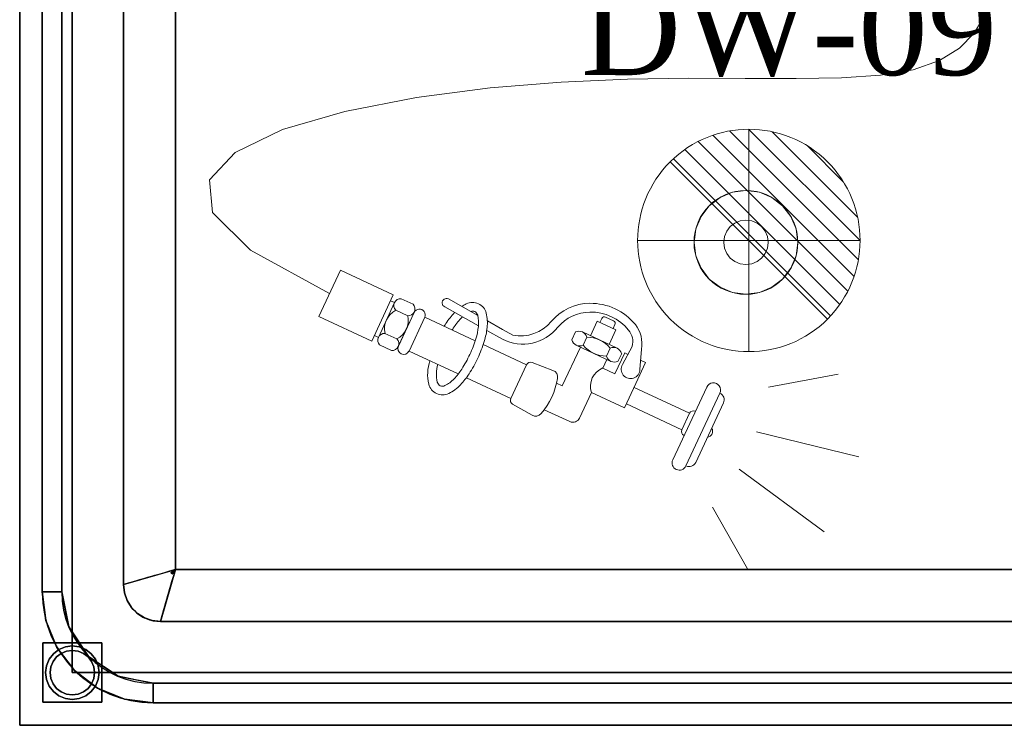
# Model space of a CAD drawing. Extents: x 3940905 to 4145695, y 925352 to 1109797.
# Tile 295 of 656: x 3979576 to 3980240, y 1101361 to 1101836. Entities that reach past the tile are written whole.
import ezdxf

# ---------------------------------------------------------------- set-up
doc = ezdxf.new("R2010")
doc.units = 0
doc.header["$LTSCALE"] = 750
doc.header["$MEASUREMENT"] = 0
doc.layers.add('CKD Equipments', color=252, linetype='CONTINUOUS', lineweight=0)
doc.layers.add('PDF_A - TEXT', color=7, linetype='CONTINUOUS')
doc.styles.add('CKD_Dimension Text', font='BOOKOS.TTF')

msp = doc.modelspace()

# ---------------------------------------------------------------- linework, layer by layer
at = {"layer": 'CKD Equipments', "color": 4, "lineweight": -2, "ltscale": 0.2}
for p, q in [((3979576.07, 1101360.53), (3979576.07, 1102060.53)), ((3979591.18, 1101450.53), (3979591.18, 1101950.53)), ((3979604.46, 1101950.53), (3979604.46, 1101450.53)), ((3979646.07, 1101455.53), (3979646.07, 1101905.53)), ((3979681.07, 1101895.53), (3979681.07, 1101465.53)), ((3979681.07, 1101465.53), (3980471.07, 1101465.53)), ((3980481.07, 1101430.53), (3979671.07, 1101430.53)), ((3979666.07, 1101388.92), (3980486.07, 1101388.92)), ((3980486.07, 1101375.64), (3979666.07, 1101375.64)), ((3980576.07, 1101360.53), (3979576.07, 1101360.53))]:
    msp.add_line(p, q, dxfattribs=at)
at = {"layer": 'CKD Equipments', "color": 5, "lineweight": 0}
for p, q in [((3980219.91, 1101827.18), (3980226.58, 1101838.69)), ((3980210, 1101817.06), (3980219.91, 1101827.18)), ((3980196.43, 1101808.74), (3980210, 1101817.06)), ((3980178.77, 1101802.61), (3980196.43, 1101808.74)), ((3980156.68, 1101798.9), (3980178.77, 1101802.61)), ((3979941.2, 1101794.32), (3979985.91, 1101796.26)), ((3979985.91, 1101796.26), (3980027.38, 1101796.85)), ((3980027.38, 1101796.85), (3980065.41, 1101796.76)), ((3980065.41, 1101796.76), (3980099.78, 1101796.63)), ((3980099.78, 1101796.63), (3980130.28, 1101797.12)), ((3980130.28, 1101797.12), (3980156.68, 1101798.9)), ((3979843.68, 1101783.86), (3979893.49, 1101790.38)), ((3979893.49, 1101790.38), (3979941.2, 1101794.32)), ((3979795.45, 1101774.53), (3979843.68, 1101783.86)), ((3979753.21, 1101762.26), (3979795.45, 1101774.53)), ((3979721.32, 1101746.91), (3979753.21, 1101762.26)), ((3979704.17, 1101728.32), (3979721.32, 1101746.91)), ((3979706.16, 1101706.36), (3979704.17, 1101728.32)), ((3979731.66, 1101680.88), (3979706.16, 1101706.36)), ((3979785.05, 1101651.74), (3979731.66, 1101680.88)), ((3979777.78, 1101636.13), (3979792.33, 1101667.35)), ((3979828.01, 1101650.71), (3979792.33, 1101667.35)), ((3979828.01, 1101650.71), (3979813.46, 1101619.49)), ((3979828.87, 1101645.56), (3979817.96, 1101622.15)), ((3979828.87, 1101645.56), (3979826.2, 1101646.81)), ((3979841.4, 1101644.48), (3979833.37, 1101648.22)), ((3979885.51, 1101629.92), (3979862.72, 1101642.74)), ((3979865.22, 1101648.1), (3979885.01, 1101636.94)), ((3979813.46, 1101619.49), (3979777.78, 1101636.13)), ((3979837.76, 1101636.67), (3979829.73, 1101640.41)), ((3979842.25, 1101639.33), (3979831.34, 1101615.91)), ((3979831.5, 1101616.26), (3979842.09, 1101638.97)), ((3979838.64, 1101612.93), (3979849.23, 1101635.65)), ((3979883.28, 1101619.77), (3979849.23, 1101635.65)), ((3979971.26, 1101635.82), (3979976.62, 1101633.33)), ((3979891.47, 1101633.29), (3979901.71, 1101627.52)), ((3979961.05, 1101623.22), (3979965.62, 1101633.03)), ((3979965.62, 1101633.03), (3979978.11, 1101627.2)), ((3979967.4, 1101632.19), (3979968.65, 1101634.87)), ((3979976.32, 1101628.04), (3979977.57, 1101630.71)), ((3979817.96, 1101622.15), (3979815.28, 1101623.39)), ((3979830.48, 1101621.06), (3979822.45, 1101624.8)), ((3979901.69, 1101620.82), (3979891.06, 1101626.8)), ((3979901.71, 1101627.52), (3979908.58, 1101623.64)), ((3979950.85, 1101625.81), (3979948.35, 1101620.45)), ((3979955.58, 1101625.77), (3979979, 1101614.86)), ((3979958.65, 1101622.17), (3979956.16, 1101616.82)), ((3979973.54, 1101617.4), (3979978.11, 1101627.2)), ((3979826.84, 1101613.25), (3979818.81, 1101617)), ((3979917.92, 1101603.63), (3979888.67, 1101617.26)), ((3979942.03, 1101589.42), (3979954.21, 1101615.55)), ((3979951.42, 1101616.85), (3979974.84, 1101605.93)), ((3979982.67, 1101603.86), (3979989.15, 1101616.05)), ((3979871.86, 1101597.45), (3979838.64, 1101612.93)), ((3979974.27, 1101614.89), (3979971.77, 1101609.54)), ((3979984.12, 1101611.68), (3979977.57, 1101597.65)), ((3979982.07, 1101611.25), (3979979.58, 1101605.9)), ((3979986.29, 1101610.67), (3979984.12, 1101611.68)), ((3979995.55, 1101614.2), (3979994.34, 1101600.55)), ((3979907.33, 1101580.91), (3979917.92, 1101603.63)), ((3979921.62, 1101605.14), (3979935.75, 1101599.89)), ((3979969.37, 1101601.47), (3979972.05, 1101607.23)), ((3979991.67, 1101591.07), (3979998.21, 1101605.11)), ((3979998.21, 1101605.11), (3979994.88, 1101606.66)), ((3979977.57, 1101597.65), (3979969.37, 1101601.47)), ((3980081, 1101588.62), (3980128.15, 1101597.41)), ((3980081, 1101588.62), (3980128.15, 1101597.41)), ((3979907.33, 1101580.91), (3979877.33, 1101594.89)), ((3979942.03, 1101589.42), (3979938.2, 1101591.2)), ((3979983.98, 1101574.57), (3979991.67, 1101591.07)), ((3979953.63, 1101567.72), (3979961.67, 1101584.97)), ((3979983.98, 1101574.57), (3979961.67, 1101584.97)), ((3980027.89, 1101570.93), (3979990.42, 1101588.4)), ((3980016.53, 1101539.58), (3980039.4, 1101588.64)), ((3980048.32, 1101584.48), (3980025.45, 1101535.42)), ((3979908.55, 1101577.1), (3979921.66, 1101569.66)), ((3980022.69, 1101559.78), (3979985.22, 1101577.25)), ((3980031.99, 1101537.8), (3980050.7, 1101577.94)), ((3979947.09, 1101565.34), (3979929.88, 1101573.36)), ((3980022.69, 1101559.78), (3980027.89, 1101570.93)), ((3980073.09, 1101558.46), (3980142.13, 1101541.66)), ((3980073.09, 1101558.46), (3980142.13, 1101541.66)), ((3980061.3, 1101533.18), (3980118.56, 1101491.1)), ((3980061.3, 1101533.18), (3980118.56, 1101491.1)), ((3980043.29, 1101507.73), (3980066.87, 1101465.97))]:
    msp.add_line(p, q, dxfattribs=at)
at = {"layer": 'CKD Equipments', "color": 0}
for p, q in [((3980141.69, 1101674.38), (3980054.73, 1101761.34)), ((3980142.85, 1101687.37), (3980067.72, 1101762.5)), ((3980138.78, 1101663.15), (3980043.5, 1101758.43)), ((3980141.19, 1101703.17), (3980083.52, 1101760.84)), ((3980129.23, 1101644.41), (3980024.76, 1101748.89)), ((3980134.56, 1101653.23), (3980033.58, 1101754.21)), ((3980131.76, 1101726.74), (3980107.09, 1101751.41)), ((3980122.92, 1101636.59), (3980016.93, 1101742.57))]:
    msp.add_line(p, q, dxfattribs=at)
at = {"layer": 'CKD Equipments', "color": 0, "extrusion": (1, 0, 0)}
for p, q in [((3980067.85, 1101762.5, -0.13), (3980067.85, 1101687.37, 75)), ((3980067.85, 1101761.34, -13.11), (3980067.85, 1101674.38, 73.84)), ((3980067.85, 1101760.84, 15.67), (3980067.85, 1101703.17, 73.34)), ((3980067.85, 1101758.43, -24.35), (3980067.85, 1101663.15, 70.94)), ((3980067.85, 1101754.21, -34.27), (3980067.85, 1101653.23, 66.71)), ((3980067.85, 1101751.41, 39.24), (3980067.85, 1101726.74, 63.91)), ((3980067.85, 1101748.89, -43.09), (3980067.85, 1101644.41, 61.39)), ((3980067.85, 1101742.57, -50.91), (3980067.85, 1101636.59, 55.07))]:
    msp.add_line(p, q, dxfattribs=at)
at = {"layer": 'CKD Equipments'}
msp.add_line((3980120.88, 1101634.46), (3980014.81, 1101740.53), dxfattribs=at)
at = {"layer": 'CKD Equipments', "extrusion": (1, 0, 0)}
msp.add_line((3980067.85, 1101740.53, -53.03), (3980067.85, 1101634.46, 53.03), dxfattribs=at)
at = {"layer": 'CKD Equipments', "extrusion": (0, -1, 0)}
msp.add_line((3980120.88, 1101687.5, -53.03), (3980014.81, 1101687.5, 53.03), dxfattribs=at)
at = {"layer": 'CKD Equipments', "color": 0, "extrusion": (0, -1, 0)}
for p, q in [((3980122.92, 1101687.5, -50.91), (3980016.93, 1101687.5, 55.07)), ((3980129.23, 1101687.5, -43.09), (3980024.76, 1101687.5, 61.39)), ((3980134.56, 1101687.5, -34.27), (3980033.58, 1101687.5, 66.71)), ((3980138.78, 1101687.5, -24.35), (3980043.5, 1101687.5, 70.94)), ((3980141.69, 1101687.5, -13.11), (3980054.73, 1101687.5, 73.84)), ((3980142.85, 1101687.5, -0.13), (3980067.72, 1101687.5, 75)), ((3980141.19, 1101687.5, 15.67), (3980083.52, 1101687.5, 73.34)), ((3980131.76, 1101687.5, 39.24), (3980107.09, 1101687.5, 63.91))]:
    msp.add_line(p, q, dxfattribs=at)
at = {"layer": 'CKD Equipments'}
for start, end in [(315, 135), (135, 315)]:
    msp.add_arc((3980067.85, 1101687.5), 75, start, end, dxfattribs=at)
at = {"layer": 'CKD Equipments', "extrusion": (1, 0, 0)}
for start, end in [(315, 135), (135, 315)]:
    msp.add_arc((1101687.5, 0, 3980067.85), 75, start, end, dxfattribs=at)
at = {"layer": 'CKD Equipments', "color": 4}
for start, end in [(90, 270), (270, 90)]:
    msp.add_arc((3980065.89, 1101686.19, -480), 35, start, end, dxfattribs=at)
at = {"layer": 'CKD Equipments', "extrusion": (0, -1, 0)}
for start, end in [(135, 315), (315, 135)]:
    msp.add_arc((3980067.85, 0, -1101687.5), 75, start, end, dxfattribs=at)
at = {"layer": 'CKD Equipments', "color": 4, "lineweight": -2, "ltscale": 0.2}
for centre, radius in [((3979666.07, 1101450.53), 74.89), ((3979666.07, 1101450.53), 61.61), ((3979671.07, 1101455.53), 25)]:
    msp.add_arc(centre, radius, 180, 270, dxfattribs=at)
at = {"layer": 'CKD Equipments', "color": 5, "lineweight": 0, "extrusion": (0, 0, -1)}
for centre, major_axis, start_param, end_param in [((3979863.97, 1101645.42), (-2.09, 2.09), 4.363213, 7.504806), ((3979833.06, 1101643.61), (-3.26, 3.26), 4.731862, 7.136157), ((3979838.07, 1101641.28), (3.26, 3.26), 0.019473, 2.423768), ((3979845.66, 1101637.31), (-2.78, 2.78), 5.934009, 9.075602), ((3979889.4, 1101620.05), (19.46, 19.46), -1.369421, -1.242755), ((3979881.46, 1101636.2), (6.74, 6.74), -1.242755, -0.349176), ((3979881.46, 1101636.2), (6.74, 6.74), -0.349176, 0.544403), ((3979960.98, 1101610.63), (-24.39, 24.39), 6.195263, 7.057699), ((3979961.03, 1101605.89), (-27.74, 27.74), 0.774513, 1.668727), ((3979836.13, 1101627.92), (9.92, 9.92), 3.702618, 5.023808), ((3979824.07, 1101633.55), (9.92, 9.92), 0.561026, 1.882215), ((3979906.89, 1101603.51), (-36.49, 36.49), 6.0711, 6.255709), ((3979889.4, 1101620.05), (15.29, 15.29), 4.684714, 4.754235), ((3979881.46, 1101636.2), (-2.56, 2.56), 0.446864, 1.22162), ((3979881.46, 1101636.2), (-2.56, 2.56), 1.22162, 2.115199), ((3979863.98, 1101631.9), (15.29, 15.29), 0.544403, 0.900119), ((3979863.98, 1101631.9), (19.46, 19.46), 0.544403, 0.900119), ((3979960.98, 1101610.63), (-20.21, 20.21), 6.195263, 7.057699), ((3979961.03, 1101605.89), (23.56, 23.56), -0.796283, 0.097931), ((3979970.43, 1101634.04), (-1.39, 1.39), 5.934009, 7.504806), ((3979937.88, 1101583.5), (-62.57, 62.57), 6.045051, 6.0711), ((3979906.89, 1101603.51), (-32.31, 32.31), 6.0711, 6.255511), ((3979840.07, 1101634.66), (-32.31, 32.31), 2.470915, 2.655326), ((3979840.07, 1101634.66), (-36.49, 36.49), 2.470915, 2.655326), ((3979915.35, 1101647.95), (21.48, 21.48), 1.459937, 2.822598), ((3979913.86, 1101650.11), (19.08, 19.08), 1.482874, 2.553263), ((3979975.78, 1101631.54), (1.39, 1.39), -0.349176, 1.22162), ((3979973.61, 1101617.46), (-15.69, 15.69), 1.712197, 2.503892), ((3979822.14, 1101620.2), (3.26, 3.26), 3.161065, 5.565361), ((3979937.88, 1101583.5), (-58.39, 58.39), 6.053029, 6.0711), ((3979953.16, 1101620.57), (-4.05, 4.05), 0.370711, 2.07253), ((3979958.89, 1101602.28), (14.06, 14.06), -0.797072, 0.09872), ((3979977.29, 1101619.24), (-8.68, 8.68), 1.668727, 2.618912), ((3979827.15, 1101617.86), (-3.26, 3.26), 1.590269, 3.994564), ((3979835.07, 1101614.6), (-2.78, 2.78), 2.792417, 5.934009), ((3979804.82, 1101645.53), (-58.39, 58.39), 2.655326, 2.792417), ((3979804.82, 1101645.53), (-62.57, 62.57), 2.655326, 2.792417), ((3979953.85, 1101622.06), (4.05, 4.05), 1.941507, 3.643326), ((3979971.54, 1101629.42), (14.06, 14.06), 2.34452, 3.240313), ((3979976.57, 1101609.65), (4.05, 4.05), -1.200085, 0.501733), ((3979804.82, 1101645.53), (-58.39, 58.39), 2.792417, 2.929508), ((3979977.27, 1101611.14), (-4.05, 4.05), 3.512304, 5.214122), ((3979878.72, 1101597.13), (19.46, 19.46), 3.685996, 4.268377), ((3979878.72, 1101597.13), (15.29, 15.29), 3.685996, 4.242356), ((3979804.82, 1101645.53), (-62.57, 62.57), 2.792417, 2.929508), ((3979920.59, 1101602.38), (-2.09, 2.09), 5.934009, 7.424976), ((3979988.06, 1101600.63), (4.44, 4.44), 0.798967, 4.46727), ((3979835.81, 1101625.52), (-32.31, 32.31), 2.929508, 3.113918), ((3979835.81, 1101625.52), (-36.49, 36.49), 2.929508, 3.113918), ((3979934.03, 1101595.27), (-3.48, 3.48), 1.14179, 2.530323), ((3979974.29, 1101589.13), (-9.4, 9.4), 5.179144, 6.688875), ((3979861.24, 1101592.83), (-6.74, 6.74), 4.363213, 5.256792), ((3979861.24, 1101592.83), (-2.56, 2.56), 4.363213, 5.256792), ((3979861.24, 1101592.83), (2.56, 2.56), 1.898838, 2.792417), ((3979853.3, 1101608.98), (-15.29, 15.29), 3.113918, 3.469634), ((3979853.3, 1101608.98), (19.46, 19.46), 1.543122, 1.898838), ((3979889.29, 1101603.14), (-35.6, 35.6), 2.530323, 3.05451), ((3980043.86, 1101586.56), (3.48, 3.48), 4.363213, 7.504806), ((3979861.24, 1101592.83), (-6.74, 6.74), 3.469634, 4.363213), ((3980046.24, 1101580.02), (3.48, 3.48), -0.349176, 1.22162), ((3979910, 1101579.66), (2.09, 2.09), 2.872247, 4.363213), ((3979924.08, 1101573.94), (3.48, 3.48), 1.483714, 2.872247), ((3980030.57, 1101569.68), (2.09, 2.09), 4.363213, 5.934009), ((3979949.17, 1101569.8), (-3.48, 3.48), 2.792417, 4.363213), ((3980025.37, 1101558.53), (2.09, 2.09), 2.792417, 4.363213), ((3980039.59, 1101558.69), (2.73, 2.73), 0.177263, 2.265978), ((3980020.99, 1101537.5), (-3.48, 3.48), 2.792417, 5.934009), ((3980027.53, 1101539.88), (-3.48, 3.48), 2.792417, 4.363213)]:
    msp.add_ellipse(centre, major_axis=major_axis, ratio=1, start_param=start_param, end_param=end_param, dxfattribs=at)
at = {"layer": 'CKD Equipments', "color": 4, "lineweight": -2, "ltscale": 0.2}
for points, invisible_edges in [([(3979576.07, 1101360.53, 850), (3979576.07, 1101360.53, 900), (3979576.07, 1102037.53, 900), (3979576.07, 1102060.53, 850)], 4), ([(3979611.57, 1101950.53, 850), (3979611.57, 1101396.03, 850), (3979576.07, 1101360.53, 850), (3979576.07, 1102060.53, 850)], 10), ([(3979591.18, 1101450.53, 900), (3979591.18, 1101950.53, 900), (3979576.07, 1102037.53, 900), (3979576.07, 1101360.53, 900)], 10), ([(3979604.46, 1101450.53, 890), (3979646.07, 1101455.53, 890), (3979646.07, 1101905.53, 890), (3979604.46, 1101950.53, 890)], 5), ([(3980411.58, 1101847.64, 480), (3980413.08, 1101844.03, 480), (3979611.57, 1101396.03, 480), (3979611.57, 1101950.53, 480)], 10), ([(3979681.07, 1101895.53, 520), (3979681.07, 1101465.53, 520), (3980395.76, 1101834.03, 520), (3980392.26, 1101842.47, 520)], 10), ([(3979611.57, 1101396.03, 480), (3980413.08, 1101844.03, 480), (3980415.46, 1101840.92, 480), (3980540.57, 1101396.03, 480)], 5), ([(3980401.32, 1101826.78, 520), (3980395.76, 1101834.03, 520), (3979681.07, 1101465.53, 520), (3980471.07, 1101465.53, 520)], 10), ([(3979673.03, 1101463.23, 605), (3979669.01, 1101462.08, 647.5), (3979672.19, 1101461.05, 616.74)], 14), ([(3979673.03, 1101463.23, 605), (3979674.8, 1101461.92, 589.69), (3979677.05, 1101464.38, 562.5)], 3), ([(3979681.07, 1101465.53, 520), (3979677.05, 1101464.38, 562.5), (3979678.53, 1101464.29, 547.6)], 2), ([(3979677.93, 1101463.18, 557.25), (3979678.73, 1101462.39, 557.25), (3979681.07, 1101465.53, 520)], 1), ([(3979678.53, 1101464.29, 547.6), (3979677.93, 1101463.18, 557.25), (3979681.07, 1101465.53, 520)], 1), ([(3979678.73, 1101462.39, 557.25), (3979679.84, 1101462.98, 547.6), (3979681.07, 1101465.53, 520)], 1), ([(3979679.84, 1101462.98, 547.6), (3979679.92, 1101461.51, 562.5), (3979681.07, 1101465.53, 520)], 1), ([(3979649.5, 1101450.19, 862.4), (3979650.09, 1101456.68, 847.5), (3979646.07, 1101455.53, 890)], 13), ([(3979654.11, 1101457.82, 805), (3979650.09, 1101456.68, 847.5), (3979654.06, 1101450, 820.31)], 14), ([(3979656.83, 1101458.6, 776.25), (3979654.11, 1101457.82, 805), (3979658.05, 1101452.22, 776.25)], 14), ([(3979656.83, 1101458.6, 776.25), (3979658.05, 1101452.22, 776.25), (3979659.55, 1101459.38, 747.5)], 3), ([(3979662.27, 1101460.16, 718.75), (3979659.55, 1101459.38, 747.5), (3979661.19, 1101453.91, 741.73)], 14), ([(3979664.44, 1101456.12, 704.37), (3979664.99, 1101460.93, 690), (3979662.27, 1101460.16, 718.75)], 13), ([(3979667, 1101461.51, 668.75), (3979664.99, 1101460.93, 690), (3979666.35, 1101458.46, 679.37)], 14), ([(3979669.01, 1101462.08, 647.5), (3979667, 1101461.51, 668.75), (3979669.72, 1101459.61, 644.25)], 14), ([(3979678.1, 1101455.12, 630), (3979678.77, 1101457.49, 605), (3979674.59, 1101455.87, 631.14)], 14), ([(3979678.77, 1101457.49, 605), (3979679.92, 1101461.51, 562.5), (3979677.47, 1101459.26, 589.69)], 14), ([(3979593.74, 1101431.14, 900), (3979591.18, 1101450.53, 900), (3979576.07, 1101360.53, 900)], 14), ([(3979593.74, 1101431.14, 900), (3979606.81, 1101438.74, 890), (3979591.18, 1101450.53, 900)], 3), ([(3979604.46, 1101450.53, 890), (3979591.18, 1101450.53, 900), (3979606.81, 1101438.74, 890)], 2), ([(3979646.7, 1101449.96, 890), (3979646.07, 1101455.53, 890), (3979604.46, 1101450.53, 890)], 14), ([(3979609.15, 1101426.95, 890), (3979648.55, 1101444.68, 890), (3979646.7, 1101449.96, 890), (3979604.46, 1101450.53, 890)], 5), ([(3979646.07, 1101455.53, 890), (3979646.7, 1101449.96, 890), (3979649.5, 1101450.19, 862.4)], 14), ([(3979646.7, 1101449.96, 890), (3979648.55, 1101444.68, 890), (3979649.5, 1101450.19, 862.4)], 14), ([(3979671.81, 1101451.59, 680), (3979676.07, 1101448.03, 705), (3979676.75, 1101450.39, 680)], 13), ([(3979678.1, 1101455.12, 630), (3979673.35, 1101453.65, 655.55), (3979677.42, 1101452.76, 655)], 3), ([(3979677.42, 1101452.76, 655), (3979673.35, 1101453.65, 655.55), (3979676.75, 1101450.39, 680)], 3), ([(3979651.53, 1101439.94, 890), (3979648.55, 1101444.68, 890), (3979609.15, 1101426.95, 890), (3979622.51, 1101406.96, 890)], 10), ([(3979648.55, 1101444.68, 890), (3979651.53, 1101439.94, 890), (3979653.04, 1101444.57, 852.75)], 14), ([(3979669.83, 1101444.78, 748.39), (3979674.72, 1101443.3, 755), (3979675.4, 1101445.66, 730)], 13), ([(3979674.72, 1101443.3, 755), (3979669.83, 1101444.78, 748.39), (3979674.04, 1101440.93, 780)], 3), ([(3979676.07, 1101448.03, 705), (3979670.64, 1101447.94, 716.71), (3979675.4, 1101445.66, 730)], 3), ([(3979593.74, 1101431.14, 900), (3979609.15, 1101426.95, 890), (3979606.81, 1101438.74, 890)], 13), ([(3979655.49, 1101435.98, 890), (3979651.53, 1101439.94, 890), (3979622.51, 1101406.96, 890), (3979642.5, 1101393.61, 890)], 10), ([(3979655.49, 1101435.98, 890), (3979642.5, 1101393.61, 890), (3979660.23, 1101433, 890)], 3), ([(3979651.53, 1101439.94, 890), (3979655.49, 1101435.98, 890), (3979660.12, 1101437.49, 852.75)], 14), ([(3979655.49, 1101435.98, 890), (3979660.23, 1101433, 890), (3979660.12, 1101437.49, 852.75)], 14), ([(3979673.37, 1101438.57, 805), (3979665.55, 1101438.52, 820.32), (3979672.22, 1101434.55, 847.5)], 3), ([(3979668.3, 1101440.8, 790.25), (3979673.37, 1101438.57, 805), (3979674.04, 1101440.93, 780)], 13), ([(3979576.07, 1101360.53, 900), (3979601.22, 1101413.08, 900), (3979593.74, 1101431.14, 900)], 13), ([(3979609.15, 1101426.95, 890), (3979593.74, 1101431.14, 900), (3979601.22, 1101413.08, 900)], 13), ([(3979665.51, 1101431.15, 890), (3979660.23, 1101433, 890), (3979642.5, 1101393.61, 890), (3979666.07, 1101388.92, 890)], 10), ([(3979665.51, 1101431.15, 890), (3979665.74, 1101433.95, 862.41), (3979660.23, 1101433, 890)], 3), ([(3979671.07, 1101430.53, 890), (3979665.74, 1101433.95, 862.41), (3979665.51, 1101431.15, 890)], 3), ([(3979671.07, 1101430.53, 890), (3979665.51, 1101431.15, 890), (3979666.07, 1101388.92, 890), (3980486.07, 1101388.92, 890)], 10), ([(3979671.07, 1101430.53, 890), (3979672.22, 1101434.55, 847.5), (3979665.74, 1101433.95, 862.41)], 14), ([(3980486.07, 1101388.92, 890), (3980486.64, 1101431.15, 890), (3980481.07, 1101430.53, 890), (3979671.07, 1101430.53, 890)], 9), ([(3979615.83, 1101416.96, 890), (3979609.15, 1101426.95, 890), (3979601.22, 1101413.08, 900)], 14), ([(3979613.12, 1101397.57, 900), (3979615.83, 1101416.96, 890), (3979601.22, 1101413.08, 900)], 3), ([(3979615.83, 1101416.96, 890), (3979613.12, 1101397.57, 900), (3979622.51, 1101406.96, 890)], 3), ([(3979601.22, 1101413.08, 900), (3979576.07, 1101360.53, 900), (3979613.12, 1101397.57, 900)], 3), ([(3979628.96, 1101400.69, 5), (3979611.57, 1101414.03, 5), (3979606.91, 1101413.41, 5), (3979595.98, 1101405.03, 5)], 13), ([(3979624.3, 1101408.75, 0), (3979627.16, 1101405.03, 0), (3979595.98, 1101405.03, 0), (3979611.57, 1101414.03, 0)], 14), ([(3979595.98, 1101405.03, 0), (3979606.91, 1101413.41, 0), (3979611.57, 1101414.03, 0)], 13), ([(3979606.91, 1101413.41, 5), (3979602.57, 1101411.62, 5), (3979598.84, 1101408.75, 5), (3979595.98, 1101405.03, 5)], 8), ([(3979598.84, 1101408.75, 0), (3979602.57, 1101411.62, 0), (3979606.91, 1101413.41, 0), (3979595.98, 1101405.03, 0)], 4), ([(3979596.57, 1101396.03, 5), (3979597.08, 1101399.91, 5), (3979598.58, 1101403.53, 5), (3979611.57, 1101411.03, 5)], 12), ([(3979604.07, 1101409.02, 5), (3979607.69, 1101410.52, 5), (3979611.57, 1101411.03, 5), (3979598.58, 1101403.53, 5)], 12), ([(3979602.57, 1101411.62, 0), (3979598.84, 1101408.75, 0), (3979598.84, 1101408.75, 5), (3979602.57, 1101411.62, 5)], 10), ([(3979606.91, 1101413.41, 0), (3979602.57, 1101411.62, 0), (3979602.57, 1101411.62, 5), (3979606.91, 1101413.41, 5)], 10), ([(3979607.69, 1101410.52, 75), (3979604.07, 1101409.02, 75), (3979611.57, 1101411.03, 75)], 2), ([(3979607.69, 1101410.52, 75), (3979607.69, 1101410.52, 5), (3979604.07, 1101409.02, 5), (3979604.07, 1101409.02, 75)], 5), ([(3979611.57, 1101414.03, 0), (3979606.91, 1101413.41, 0), (3979606.91, 1101413.41, 5), (3979611.57, 1101414.03, 5)], 10), ([(3979607.69, 1101410.52, 5), (3979607.69, 1101410.52, 75), (3979611.57, 1101411.03, 75), (3979611.57, 1101411.03, 5)], 5), ([(3979628.96, 1101400.69, 5), (3979627.16, 1101405.03, 5), (3979624.3, 1101408.75, 5), (3979611.57, 1101414.03, 5)], 12), ([(3979620.57, 1101411.62, 5), (3979616.23, 1101413.41, 5), (3979611.57, 1101414.03, 5), (3979624.3, 1101408.75, 5)], 4), ([(3979611.57, 1101414.03, 0), (3979616.23, 1101413.41, 0), (3979620.57, 1101411.62, 0), (3979624.3, 1101408.75, 0)], 8), ([(3979611.57, 1101414.03, 5), (3979616.23, 1101413.41, 5), (3979616.23, 1101413.41, 0), (3979611.57, 1101414.03, 0)], 10), ([(3979615.45, 1101410.52, 75), (3979611.57, 1101411.03, 75), (3979622.18, 1101406.63, 75), (3979619.07, 1101409.02, 75)], 2), ([(3979622.18, 1101406.63, 5), (3979611.57, 1101411.03, 5), (3979615.45, 1101410.52, 5), (3979619.07, 1101409.02, 5)], 1), ([(3979615.45, 1101410.52, 75), (3979615.45, 1101410.52, 5), (3979611.57, 1101411.03, 5), (3979611.57, 1101411.03, 75)], 5), ([(3979619.07, 1101409.02, 75), (3979619.07, 1101409.02, 5), (3979615.45, 1101410.52, 5), (3979615.45, 1101410.52, 75)], 5), ([(3979620.57, 1101411.62, 0), (3979616.23, 1101413.41, 0), (3979616.23, 1101413.41, 5), (3979620.57, 1101411.62, 5)], 10), ([(3979624.3, 1101408.75, 0), (3979620.57, 1101411.62, 0), (3979620.57, 1101411.62, 5), (3979624.3, 1101408.75, 5)], 10), ([(3979595.98, 1101405.03, 5), (3979594.18, 1101400.69, 5), (3979593.57, 1101396.03, 5), (3979628.96, 1101400.69, 5)], 12), ([(3979595.98, 1101405.03, 0), (3979627.16, 1101405.03, 0), (3979594.18, 1101391.37, 0), (3979593.57, 1101396.03, 0)], 11), ([(3979595.98, 1101405.03, 0), (3979593.57, 1101396.03, 0), (3979594.18, 1101400.69, 0)], 1), ([(3979594.18, 1101391.37, 0), (3979627.16, 1101405.03, 0), (3979628.96, 1101400.69, 0), (3979628.96, 1101391.37, 0)], 13), ([(3979595.98, 1101405.03, 0), (3979594.18, 1101400.69, 0), (3979594.18, 1101400.69, 5), (3979595.98, 1101405.03, 5)], 10), ([(3979598.84, 1101408.75, 0), (3979595.98, 1101405.03, 0), (3979595.98, 1101405.03, 5), (3979598.84, 1101408.75, 5)], 10), ([(3979626.06, 1101399.91, 75), (3979624.56, 1101403.53, 75), (3979622.18, 1101406.63, 75), (3979596.57, 1101396.03, 75)], 12), ([(3979598.58, 1101403.53, 75), (3979597.08, 1101399.91, 75), (3979596.57, 1101396.03, 75), (3979622.18, 1101406.63, 75)], 12), ([(3979598.58, 1101403.53, 75), (3979598.58, 1101403.53, 5), (3979597.08, 1101399.91, 5), (3979597.08, 1101399.91, 75)], 5), ([(3979598.58, 1101403.53, 75), (3979604.07, 1101409.02, 75), (3979600.96, 1101406.63, 75)], 1), ([(3979604.07, 1101409.02, 5), (3979598.58, 1101403.53, 5), (3979600.96, 1101406.63, 5)], 1), ([(3979600.96, 1101406.63, 75), (3979600.96, 1101406.63, 5), (3979598.58, 1101403.53, 5), (3979598.58, 1101403.53, 75)], 5), ([(3979604.07, 1101409.02, 75), (3979604.07, 1101409.02, 5), (3979600.96, 1101406.63, 5), (3979600.96, 1101406.63, 75)], 5), ([(3979622.51, 1101406.96, 890), (3979613.12, 1101397.57, 900), (3979632.5, 1101400.29, 890)], 3), ([(3979622.18, 1101406.63, 75), (3979622.18, 1101406.63, 5), (3979619.07, 1101409.02, 5), (3979619.07, 1101409.02, 75)], 5), ([(3979622.18, 1101406.63, 5), (3979624.56, 1101403.53, 5), (3979626.06, 1101399.91, 5)], 12), ([(3979622.18, 1101406.63, 75), (3979624.56, 1101403.53, 75), (3979624.56, 1101403.53, 5), (3979622.18, 1101406.63, 5)], 10), ([(3979627.16, 1101405.03, 0), (3979624.3, 1101408.75, 0), (3979624.3, 1101408.75, 5), (3979627.16, 1101405.03, 5)], 10), ([(3979624.56, 1101403.53, 5), (3979624.56, 1101403.53, 75), (3979626.06, 1101399.91, 75), (3979626.06, 1101399.91, 5)], 5), ([(3979628.96, 1101400.69, 0), (3979627.16, 1101405.03, 0), (3979627.16, 1101405.03, 5), (3979628.96, 1101400.69, 5)], 10), ([(3979628.63, 1101385.67, 900), (3979613.12, 1101397.57, 900), (3979576.07, 1101360.53, 900)], 14), ([(3979593.57, 1101396.03, 5), (3979628.96, 1101391.37, 5), (3979629.57, 1101396.03, 5), (3979628.96, 1101400.69, 5)], 9), ([(3979593.57, 1101396.03, 5), (3979594.18, 1101400.69, 5), (3979594.18, 1101400.69, 0), (3979593.57, 1101396.03, 0)], 2), ([(3979596.57, 1101396.03, 75), (3979597.08, 1101392.14, 75), (3979598.58, 1101388.53, 75), (3979626.06, 1101399.91, 75)], 12), ([(3979598.58, 1101388.53, 5), (3979596.57, 1101396.03, 5), (3979626.06, 1101399.91, 5), (3979600.96, 1101385.42, 5)], 7), ([(3979597.08, 1101399.91, 75), (3979597.08, 1101399.91, 5), (3979596.57, 1101396.03, 5), (3979596.57, 1101396.03, 75)], 1), ([(3979626.06, 1101399.91, 75), (3979598.58, 1101388.53, 75), (3979600.96, 1101385.42, 75), (3979626.57, 1101396.03, 75)], 5), ([(3979628.63, 1101385.67, 900), (3979632.5, 1101400.29, 890), (3979613.12, 1101397.57, 900)], 3), ([(3979626.57, 1101396.03, 5), (3979626.06, 1101392.14, 5), (3979626.06, 1101399.91, 5)], 2), ([(3979626.57, 1101396.03, 5), (3979626.06, 1101399.91, 5), (3979626.06, 1101399.91, 75), (3979626.57, 1101396.03, 75)], 2), ([(3979628.63, 1101385.67, 900), (3979642.5, 1101393.61, 890), (3979632.5, 1101400.29, 890)], 13), ([(3979628.96, 1101391.37, 0), (3979628.96, 1101400.69, 0), (3979629.57, 1101396.03, 0)], 1), ([(3979629.57, 1101396.03, 0), (3979628.96, 1101400.69, 0), (3979628.96, 1101400.69, 5), (3979629.57, 1101396.03, 5)], 2), ([(3979611.57, 1101396.03, 850), (3980540.57, 1101396.03, 850), (3980576.07, 1101360.53, 850), (3979576.07, 1101360.53, 850)], 10), ([(3979628.96, 1101391.37, 5), (3979593.57, 1101396.03, 5), (3979594.18, 1101391.37, 5), (3979602.57, 1101380.44, 5)], 13), ([(3979593.57, 1101396.03, 0), (3979594.18, 1101391.37, 0), (3979594.18, 1101391.37, 5), (3979593.57, 1101396.03, 5)], 2), ([(3979595.98, 1101387.03, 5), (3979598.84, 1101383.3, 5), (3979602.57, 1101380.44, 5), (3979594.18, 1101391.37, 5)], 4), ([(3979620.57, 1101380.44, 0), (3979594.18, 1101391.37, 0), (3979628.96, 1101391.37, 0), (3979624.3, 1101383.3, 0)], 7), ([(3979594.18, 1101391.37, 0), (3979620.57, 1101380.44, 0), (3979616.23, 1101378.64, 0), (3979602.57, 1101380.44, 0)], 13), ([(3979602.57, 1101380.44, 0), (3979598.84, 1101383.3, 0), (3979595.98, 1101387.03, 0), (3979594.18, 1101391.37, 0)], 8), ([(3979594.18, 1101391.37, 0), (3979595.98, 1101387.03, 0), (3979595.98, 1101387.03, 5), (3979594.18, 1101391.37, 5)], 10), ([(3979597.08, 1101392.14, 5), (3979596.57, 1101396.03, 5), (3979598.58, 1101388.53, 5)], 2), ([(3979596.57, 1101396.03, 75), (3979596.57, 1101396.03, 5), (3979597.08, 1101392.14, 5), (3979597.08, 1101392.14, 75)], 4), ([(3979597.08, 1101392.14, 75), (3979597.08, 1101392.14, 5), (3979598.58, 1101388.53, 5), (3979598.58, 1101388.53, 75)], 5), ([(3979600.96, 1101385.42, 75), (3979615.45, 1101381.54, 75), (3979619.07, 1101383.04, 75), (3979626.57, 1101396.03, 75)], 13), ([(3979602.57, 1101380.44, 5), (3979616.23, 1101378.64, 5), (3979620.57, 1101380.44, 5), (3979628.96, 1101391.37, 5)], 13), ([(3979619.07, 1101383.04, 5), (3979615.45, 1101381.54, 5), (3979626.06, 1101392.14, 5), (3979622.18, 1101385.42, 5)], 6), ([(3979626.06, 1101392.14, 75), (3979626.57, 1101396.03, 75), (3979619.07, 1101383.04, 75), (3979624.56, 1101388.53, 75)], 6), ([(3979628.96, 1101391.37, 5), (3979620.57, 1101380.44, 5), (3979624.3, 1101383.3, 5), (3979627.16, 1101387.03, 5)], 1), ([(3979622.18, 1101385.42, 5), (3979626.06, 1101392.14, 5), (3979624.56, 1101388.53, 5)], 1), ([(3979624.3, 1101383.3, 0), (3979628.96, 1101391.37, 0), (3979627.16, 1101387.03, 0)], 1), ([(3979624.56, 1101388.53, 75), (3979624.56, 1101388.53, 5), (3979626.06, 1101392.14, 5), (3979626.06, 1101392.14, 75)], 5), ([(3979626.06, 1101392.14, 75), (3979626.06, 1101392.14, 5), (3979626.57, 1101396.03, 5), (3979626.57, 1101396.03, 75)], 1), ([(3979627.16, 1101387.03, 0), (3979628.96, 1101391.37, 0), (3979628.96, 1101391.37, 5), (3979627.16, 1101387.03, 5)], 10), ([(3979628.63, 1101385.67, 900), (3979646.69, 1101378.19, 900), (3979642.5, 1101393.61, 890)], 14), ([(3979629.57, 1101396.03, 5), (3979628.96, 1101391.37, 5), (3979628.96, 1101391.37, 0), (3979629.57, 1101396.03, 0)], 2), ([(3979654.28, 1101391.26, 890), (3979642.5, 1101393.61, 890), (3979646.69, 1101378.19, 900)], 14), ([(3979654.28, 1101391.26, 890), (3979646.69, 1101378.19, 900), (3979666.07, 1101375.64, 900)], 13), ([(3979654.28, 1101391.26, 890), (3979666.07, 1101375.64, 900), (3979666.07, 1101388.92, 890)], 1), ([(3979628.63, 1101385.67, 900), (3979576.07, 1101360.53, 900), (3979646.69, 1101378.19, 900)], 3), ([(3979595.98, 1101387.03, 0), (3979598.84, 1101383.3, 0), (3979598.84, 1101383.3, 5), (3979595.98, 1101387.03, 5)], 10), ([(3979598.58, 1101388.53, 75), (3979598.58, 1101388.53, 5), (3979600.96, 1101385.42, 5), (3979600.96, 1101385.42, 75)], 5), ([(3979598.84, 1101383.3, 0), (3979602.57, 1101380.44, 0), (3979602.57, 1101380.44, 5), (3979598.84, 1101383.3, 5)], 10), ([(3979604.07, 1101383.04, 75), (3979607.69, 1101381.54, 75), (3979611.57, 1101381.03, 75), (3979600.96, 1101385.42, 75)], 4), ([(3979615.45, 1101381.54, 75), (3979600.96, 1101385.42, 75), (3979611.57, 1101381.03, 75)], 3), ([(3979611.57, 1101381.03, 5), (3979607.69, 1101381.54, 5), (3979604.07, 1101383.04, 5), (3979600.96, 1101385.42, 5)], 8), ([(3979611.57, 1101381.03, 5), (3979600.96, 1101385.42, 5), (3979615.45, 1101381.54, 5)], 3), ([(3979600.96, 1101385.42, 75), (3979600.96, 1101385.42, 5), (3979604.07, 1101383.04, 5), (3979604.07, 1101383.04, 75)], 5), ([(3979604.07, 1101383.04, 75), (3979604.07, 1101383.04, 5), (3979607.69, 1101381.54, 5), (3979607.69, 1101381.54, 75)], 5), ([(3979615.45, 1101381.54, 75), (3979615.45, 1101381.54, 5), (3979619.07, 1101383.04, 5), (3979619.07, 1101383.04, 75)], 5), ([(3979624.56, 1101388.53, 75), (3979619.07, 1101383.04, 75), (3979622.18, 1101385.42, 75)], 1), ([(3979619.07, 1101383.04, 75), (3979619.07, 1101383.04, 5), (3979622.18, 1101385.42, 5), (3979622.18, 1101385.42, 75)], 5), ([(3979620.57, 1101380.44, 0), (3979624.3, 1101383.3, 0), (3979624.3, 1101383.3, 5), (3979620.57, 1101380.44, 5)], 10), ([(3979622.18, 1101385.42, 75), (3979622.18, 1101385.42, 5), (3979624.56, 1101388.53, 5), (3979624.56, 1101388.53, 75)], 5), ([(3979624.3, 1101383.3, 0), (3979627.16, 1101387.03, 0), (3979627.16, 1101387.03, 5), (3979624.3, 1101383.3, 5)], 10), ([(3979666.07, 1101375.64, 900), (3979646.69, 1101378.19, 900), (3979576.07, 1101360.53, 900)], 14), ([(3979602.57, 1101380.44, 5), (3979606.91, 1101378.64, 5), (3979611.57, 1101378.03, 5), (3979616.23, 1101378.64, 5)], 8), ([(3979611.57, 1101378.03, 0), (3979606.91, 1101378.64, 0), (3979602.57, 1101380.44, 0), (3979616.23, 1101378.64, 0)], 4), ([(3979602.57, 1101380.44, 0), (3979606.91, 1101378.64, 0), (3979606.91, 1101378.64, 5), (3979602.57, 1101380.44, 5)], 10), ([(3979611.57, 1101378.03, 5), (3979606.91, 1101378.64, 5), (3979606.91, 1101378.64, 0), (3979611.57, 1101378.03, 0)], 10), ([(3979607.69, 1101381.54, 75), (3979607.69, 1101381.54, 5), (3979611.57, 1101381.03, 5), (3979611.57, 1101381.03, 75)], 5), ([(3979615.45, 1101381.54, 5), (3979615.45, 1101381.54, 75), (3979611.57, 1101381.03, 75), (3979611.57, 1101381.03, 5)], 5), ([(3979611.57, 1101378.03, 0), (3979616.23, 1101378.64, 0), (3979616.23, 1101378.64, 5), (3979611.57, 1101378.03, 5)], 10), ([(3979616.23, 1101378.64, 0), (3979620.57, 1101380.44, 0), (3979620.57, 1101380.44, 5), (3979616.23, 1101378.64, 5)], 10), ([(3980576.07, 1101360.53, 900), (3980486.07, 1101375.64, 900), (3979666.07, 1101375.64, 900), (3979576.07, 1101360.53, 900)], 5)]:
    msp.add_3dface(points, dxfattribs=dict(at, invisible_edges=invisible_edges))
for points in [[(3979604.46, 1101950.53, 890), (3979591.18, 1101950.53, 900), (3979591.18, 1101450.53, 900), (3979604.46, 1101450.53, 890)], [(3979611.57, 1101396.03, 480), (3979611.57, 1101396.03, 850), (3979611.57, 1101950.53, 850), (3979611.57, 1101950.53, 480)], [(3979681.07, 1101895.53, 520), (3979646.07, 1101905.53, 890), (3979646.07, 1101455.53, 890), (3979681.07, 1101465.53, 520)], [(3979681.07, 1101465.53, 520), (3979671.07, 1101430.53, 890), (3980481.07, 1101430.53, 890), (3980471.07, 1101465.53, 520)], [(3979591.57, 1101416.03, 850), (3979591.57, 1101376.03, 850), (3979631.57, 1101376.03, 850), (3979631.57, 1101416.03, 850)], [(3979631.57, 1101376.03, 75), (3979591.57, 1101376.03, 75), (3979591.57, 1101416.03, 75), (3979631.57, 1101416.03, 75)], [(3979631.57, 1101416.03, 850), (3979631.57, 1101416.03, 75), (3979591.57, 1101416.03, 75), (3979591.57, 1101416.03, 850)], [(3979591.57, 1101416.03, 850), (3979591.57, 1101416.03, 75), (3979591.57, 1101376.03, 75), (3979591.57, 1101376.03, 850)], [(3979631.57, 1101376.03, 850), (3979631.57, 1101376.03, 75), (3979631.57, 1101416.03, 75), (3979631.57, 1101416.03, 850)], [(3980540.57, 1101396.03, 480), (3980540.57, 1101396.03, 850), (3979611.57, 1101396.03, 850), (3979611.57, 1101396.03, 480)], [(3979666.07, 1101388.92, 890), (3979666.07, 1101375.64, 900), (3980486.07, 1101375.64, 900), (3980486.07, 1101388.92, 890)], [(3979591.57, 1101376.03, 850), (3979591.57, 1101376.03, 75), (3979631.57, 1101376.03, 75), (3979631.57, 1101376.03, 850)], [(3980576.07, 1101360.53, 900), (3979576.07, 1101360.53, 900), (3979576.07, 1101360.53, 850), (3980576.07, 1101360.53, 850)]]:
    msp.add_3dface(points, dxfattribs=at)
at = {"layer": 'CKD Equipments', "color": 4, "lineweight": 18}
for points, invisible_edges in [([(3980056.83, 1101720, 20), (3980048.39, 1101716.5, 20), (3980041.14, 1101710.94, 20), (3980083.39, 1101716.5, 20)], 12), ([(3980090.64, 1101710.94, 20), (3980083.39, 1101716.5, 20), (3980041.14, 1101710.94, 20), (3980100.89, 1101686.19, 20)], 14), ([(3980041.14, 1101710.94, 40), (3980041.14, 1101710.94, 20), (3980048.39, 1101716.5, 20), (3980048.39, 1101716.5, 40)], 5), ([(3980048.39, 1101716.5, 40), (3980048.39, 1101716.5, 20), (3980056.83, 1101720, 20), (3980056.83, 1101720, 40)], 5), ([(3980056.83, 1101720, 20), (3980083.39, 1101716.5, 20), (3980074.95, 1101720, 20), (3980065.89, 1101721.19, 20)], 1), ([(3980056.83, 1101720, 40), (3980056.83, 1101720, 20), (3980065.89, 1101721.19, 20), (3980065.89, 1101721.19, 40)], 1), ([(3980074.95, 1101720, 20), (3980074.95, 1101720, 40), (3980065.89, 1101721.19, 40), (3980065.89, 1101721.19, 20)], 1), ([(3980074.95, 1101720, 40), (3980074.95, 1101720, 20), (3980083.39, 1101716.5, 20), (3980083.39, 1101716.5, 40)], 5), ([(3980083.39, 1101716.5, 40), (3980083.39, 1101716.5, 20), (3980090.64, 1101710.94, 20), (3980090.64, 1101710.94, 40)], 5), ([(3980035.58, 1101703.69, 20), (3980032.08, 1101695.25, 20), (3980030.89, 1101686.19, 20), (3980041.14, 1101710.94, 20)], 4), ([(3980100.89, 1101686.19, 20), (3980041.14, 1101710.94, 20), (3980030.89, 1101686.19, 20), (3980099.7, 1101677.13, 20)], 7), ([(3980035.58, 1101703.69, 40), (3980035.58, 1101703.69, 20), (3980041.14, 1101710.94, 20), (3980041.14, 1101710.94, 40)], 5), ([(3980096.2, 1101703.69, 20), (3980090.64, 1101710.94, 20), (3980100.89, 1101686.19, 20), (3980099.7, 1101695.25, 20)], 2), ([(3980090.64, 1101710.94, 40), (3980090.64, 1101710.94, 20), (3980096.2, 1101703.69, 20), (3980096.2, 1101703.69, 40)], 5), ([(3980032.08, 1101695.25, 40), (3980032.08, 1101695.25, 20), (3980035.58, 1101703.69, 20), (3980035.58, 1101703.69, 40)], 5), ([(3980096.2, 1101703.69, 40), (3980096.2, 1101703.69, 20), (3980099.7, 1101695.25, 20), (3980099.7, 1101695.25, 40)], 5), ([(3980032.08, 1101695.25, 20), (3980032.08, 1101695.25, 40), (3980030.89, 1101686.19, 40), (3980030.89, 1101686.19, 20)], 5), ([(3980080.38, 1101682.31, -10), (3980051.4, 1101690.07, -10), (3980076.49, 1101696.8, -10), (3980078.88, 1101693.69, -10)], 11), ([(3980051.4, 1101690.07, -10), (3980052.9, 1101693.69, -10), (3980055.28, 1101696.8, -10), (3980076.49, 1101696.8, -10)], 12), ([(3980052.9, 1101693.69), (3980055.28, 1101696.8), (3980055.28, 1101696.8, -10), (3980052.9, 1101693.69, -10)], 10), ([(3980055.28, 1101696.8, -10), (3980058.39, 1101699.18, -10), (3980062.01, 1101700.68, -10), (3980076.49, 1101696.8, -10)], 12), ([(3980055.28, 1101696.8), (3980058.39, 1101699.18), (3980058.39, 1101699.18, -10), (3980055.28, 1101696.8, -10)], 10), ([(3980058.39, 1101699.18), (3980062.01, 1101700.68), (3980062.01, 1101700.68, -10), (3980058.39, 1101699.18, -10)], 10), ([(3980062.01, 1101700.68, -10), (3980065.89, 1101701.19, -10), (3980076.49, 1101696.8, -10)], 14), ([(3980065.89, 1101701.19, -10), (3980062.01, 1101700.68, -10), (3980062.01, 1101700.68), (3980065.89, 1101701.19)], 2), ([(3980065.89, 1101701.19, -10), (3980069.77, 1101700.68, -10), (3980073.39, 1101699.18, -10), (3980076.49, 1101696.8, -10)], 8), ([(3980065.89, 1101701.19), (3980069.77, 1101700.68), (3980069.77, 1101700.68, -10), (3980065.89, 1101701.19, -10)], 2), ([(3980069.77, 1101700.68), (3980073.39, 1101699.18), (3980073.39, 1101699.18, -10), (3980069.77, 1101700.68, -10)], 10), ([(3980073.39, 1101699.18), (3980076.49, 1101696.8), (3980076.49, 1101696.8, -10), (3980073.39, 1101699.18, -10)], 10), ([(3980076.49, 1101696.8), (3980078.88, 1101693.69), (3980078.88, 1101693.69, -10), (3980076.49, 1101696.8, -10)], 10), ([(3980099.7, 1101695.25, 40), (3980099.7, 1101695.25, 20), (3980100.89, 1101686.19, 20), (3980100.89, 1101686.19, 40)], 5), ([(3980051.4, 1101690.07, -10), (3980062.01, 1101671.7, -10), (3980051.4, 1101682.31, -10), (3980050.89, 1101686.19, -10)], 3), ([(3980050.89, 1101686.19), (3980051.4, 1101690.07), (3980051.4, 1101690.07, -10), (3980050.89, 1101686.19, -10)], 10), ([(3980051.4, 1101690.07), (3980052.9, 1101693.69), (3980052.9, 1101693.69, -10), (3980051.4, 1101690.07, -10)], 10), ([(3980080.38, 1101690.07, -10), (3980080.89, 1101686.19, -10), (3980080.38, 1101682.31, -10), (3980078.88, 1101693.69, -10)], 4), ([(3980078.88, 1101693.69), (3980080.38, 1101690.07), (3980080.38, 1101690.07, -10), (3980078.88, 1101693.69, -10)], 10), ([(3980080.89, 1101686.19, -10), (3980080.38, 1101690.07, -10), (3980080.38, 1101690.07), (3980080.89, 1101686.19)], 10), ([(3980083.39, 1101655.88, 20), (3980030.89, 1101686.19, 20), (3980056.83, 1101652.38, 20), (3980065.89, 1101651.19, 20)], 11), ([(3980030.89, 1101686.19, 20), (3980032.08, 1101677.13, 20), (3980035.58, 1101668.69, 20), (3980056.83, 1101652.38, 20)], 12), ([(3980032.08, 1101677.13, 40), (3980032.08, 1101677.13, 20), (3980030.89, 1101686.19, 20), (3980030.89, 1101686.19, 40)], 5), ([(3980050.89, 1101686.19, -10), (3980051.4, 1101682.31, -10), (3980051.4, 1101682.31), (3980050.89, 1101686.19)], 10), ([(3980062.01, 1101671.7, -10), (3980058.39, 1101673.2, -10), (3980055.28, 1101675.58, -10), (3980051.4, 1101682.31, -10)], 12), ([(3980051.4, 1101682.31, -10), (3980055.28, 1101675.58, -10), (3980052.9, 1101678.69, -10)], 1), ([(3980052.9, 1101678.69), (3980051.4, 1101682.31), (3980051.4, 1101682.31, -10), (3980052.9, 1101678.69, -10)], 10), ([(3980080.38, 1101682.31, -10), (3980078.88, 1101678.69, -10), (3980076.49, 1101675.58, -10), (3980062.01, 1101671.7, -10)], 12), ([(3980080.38, 1101682.31), (3980078.88, 1101678.69), (3980078.88, 1101678.69, -10), (3980080.38, 1101682.31, -10)], 10), ([(3980080.89, 1101686.19), (3980080.38, 1101682.31), (3980080.38, 1101682.31, -10), (3980080.89, 1101686.19, -10)], 10), ([(3980099.7, 1101677.13, 20), (3980099.7, 1101677.13, 40), (3980100.89, 1101686.19, 40), (3980100.89, 1101686.19, 20)], 5), ([(3980035.58, 1101668.69, 40), (3980035.58, 1101668.69, 20), (3980032.08, 1101677.13, 20), (3980032.08, 1101677.13, 40)], 5), ([(3980055.28, 1101675.58), (3980052.9, 1101678.69), (3980052.9, 1101678.69, -10), (3980055.28, 1101675.58, -10)], 10), ([(3980058.39, 1101673.2), (3980055.28, 1101675.58), (3980055.28, 1101675.58, -10), (3980058.39, 1101673.2, -10)], 10), ([(3980073.39, 1101673.2, -10), (3980069.77, 1101671.7, -10), (3980062.01, 1101671.7, -10), (3980076.49, 1101675.58, -10)], 6), ([(3980076.49, 1101675.58), (3980073.39, 1101673.2), (3980073.39, 1101673.2, -10), (3980076.49, 1101675.58, -10)], 10), ([(3980078.88, 1101678.69), (3980076.49, 1101675.58), (3980076.49, 1101675.58, -10), (3980078.88, 1101678.69, -10)], 10), ([(3980099.7, 1101677.13, 20), (3980083.39, 1101655.88, 20), (3980090.64, 1101661.44, 20), (3980096.2, 1101668.69, 20)], 1), ([(3980099.7, 1101677.13, 40), (3980099.7, 1101677.13, 20), (3980096.2, 1101668.69, 20), (3980096.2, 1101668.69, 40)], 5), ([(3980035.58, 1101668.69, 20), (3980041.14, 1101661.44, 20), (3980048.39, 1101655.88, 20), (3980056.83, 1101652.38, 20)], 8), ([(3980041.14, 1101661.44, 40), (3980041.14, 1101661.44, 20), (3980035.58, 1101668.69, 20), (3980035.58, 1101668.69, 40)], 5), ([(3980062.01, 1101671.7), (3980058.39, 1101673.2), (3980058.39, 1101673.2, -10), (3980062.01, 1101671.7, -10)], 10), ([(3980062.01, 1101671.7, -10), (3980069.77, 1101671.7, -10), (3980065.89, 1101671.19, -10)], 1), ([(3980065.89, 1101671.19), (3980062.01, 1101671.7), (3980062.01, 1101671.7, -10), (3980065.89, 1101671.19, -10)], 2), ([(3980065.89, 1101671.19, -10), (3980069.77, 1101671.7, -10), (3980069.77, 1101671.7), (3980065.89, 1101671.19)], 2), ([(3980073.39, 1101673.2), (3980069.77, 1101671.7), (3980069.77, 1101671.7, -10), (3980073.39, 1101673.2, -10)], 10), ([(3980096.2, 1101668.69, 40), (3980096.2, 1101668.69, 20), (3980090.64, 1101661.44, 20), (3980090.64, 1101661.44, 40)], 5), ([(3980048.39, 1101655.88, 40), (3980048.39, 1101655.88, 20), (3980041.14, 1101661.44, 20), (3980041.14, 1101661.44, 40)], 5), ([(3980048.39, 1101655.88, 40), (3980056.83, 1101652.38, 40), (3980056.83, 1101652.38, 20), (3980048.39, 1101655.88, 20)], 10), ([(3980083.39, 1101655.88, 20), (3980065.89, 1101651.19, 20), (3980074.95, 1101652.38, 20)], 1), ([(3980083.39, 1101655.88, 40), (3980083.39, 1101655.88, 20), (3980074.95, 1101652.38, 20), (3980074.95, 1101652.38, 40)], 5), ([(3980090.64, 1101661.44, 40), (3980090.64, 1101661.44, 20), (3980083.39, 1101655.88, 20), (3980083.39, 1101655.88, 40)], 5), ([(3980065.89, 1101651.19, 20), (3980056.83, 1101652.38, 20), (3980056.83, 1101652.38, 40), (3980065.89, 1101651.19, 40)], 2), ([(3980074.95, 1101652.38, 40), (3980074.95, 1101652.38, 20), (3980065.89, 1101651.19, 20), (3980065.89, 1101651.19, 40)], 1)]:
    msp.add_3dface(points, dxfattribs=dict(at, invisible_edges=invisible_edges))

# ---------------------------------------------------------------- texts
at = {"layer": 'PDF_A - TEXT', "insert": (3979954.57, 1101861.02), "char_height": 61.963, "width": 784.9726, "attachment_point": 1, "style": 'CKD_Dimension Text'}
msp.add_mtext('DW-09', dxfattribs=at)

doc.saveas('drawing.dxf')
